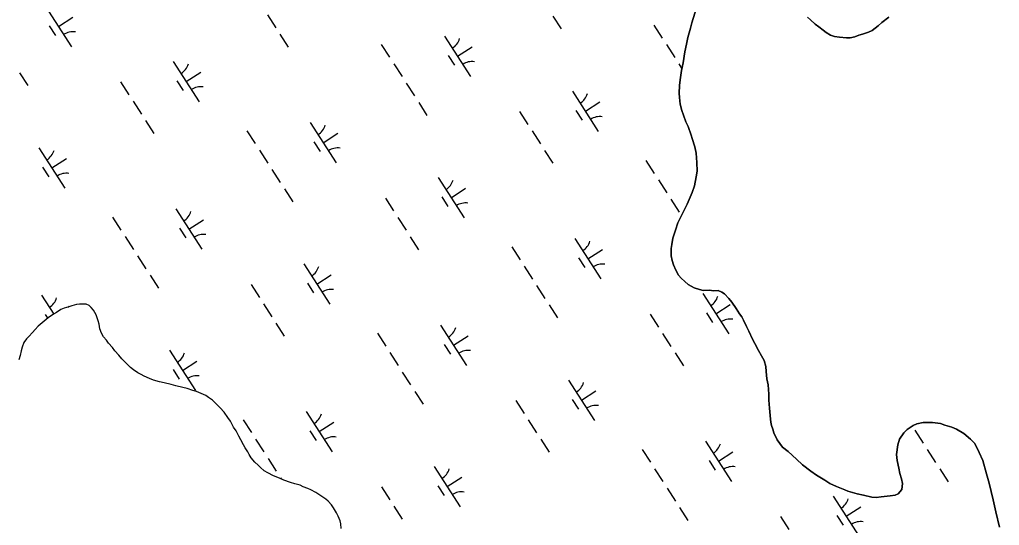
# Model space of a CAD drawing. Extents: x 3937982 to 3958556, y 219448 to 241894.
# Drawn here: x 3951836 to 3952856, y 231520 to 232047 of the extents above; entities that cross this region are included whole.
import ezdxf

# ---------------------------------------------------------------- set-up
doc = ezdxf.new("R2010")
doc.units = 0
doc.layers.add('V-TOPO-SHOR', color=7, linetype='Continuous')
doc.layers.add('V-WETL-SWMP', color=7, linetype='Continuous')

msp = doc.modelspace()

# ---------------------------------------------------------------- linework, layer by layer
at = {"layer": 'V-TOPO-SHOR'}
for points in [[(3952644.847, 231589.043), (3952636.26, 231597.167), (3952630.411, 231601.806), (3952624.937, 231609.169), (3952621.408, 231616.537), (3952620.224, 231620.42), (3952619.04, 231624.301), (3952618.248, 231627.795), (3952617.846, 231630.904), (3952617.441, 231634.789), (3952616.632, 231642.17), (3952616.206, 231650.72), (3952616.179, 231656.938), (3952615.36, 231666.654), (3952614.166, 231672.868), (3952613.355, 231680.638), (3952612.946, 231685.688), (3952611.365, 231691.902), (3952608.62, 231696.942), (3952605.489, 231702.369), (3952601.569, 231709.738), (3952599.218, 231714.393), (3952595.296, 231722.538), (3952592.941, 231727.582), (3952589.803, 231734.174), (3952587.843, 231737.664), (3952585.498, 231740.765), (3952581.978, 231746.19), (3952577.673, 231752.778), (3952574.548, 231756.653), (3952569.862, 231761.296), (3952567.134, 231763.229), (3952563.241, 231764.767), (3952558.575, 231764.747), (3952554.297, 231765.118), (3952547.69, 231765.089), (3952543.801, 231765.849), (3952538.349, 231767.77), (3952532.115, 231771.239), (3952528.605, 231774.334), (3952524.703, 231777.815), (3952521.969, 231780.914), (3952519.225, 231785.954), (3952516.87, 231791.774), (3952515.297, 231796.042), (3952514.496, 231801.093), (3952514.48, 231804.98), (3952514.463, 231808.867), (3952515.223, 231812.756), (3952515.973, 231819.367), (3952519.045, 231827.932), (3952521.345, 231835.327), (3952526.737, 231846.624), (3952530.978, 231854.804), (3952536.367, 231866.877), (3952538.669, 231873.883), (3952540.571, 231883.22), (3952541.323, 231889.441), (3952541.284, 231898.381), (3952540.465, 231908.095), (3952538.882, 231914.695), (3952536.123, 231923.236), (3952535.33, 231926.729), (3952532.183, 231935.657), (3952529.83, 231940.699), (3952527.077, 231947.685), (3952525.502, 231952.342), (3952523.919, 231958.942), (3952523.112, 231965.934), (3952522.705, 231970.598), (3952523.059, 231978.374), (3952523.808, 231984.596), (3952525.322, 231994.32), (3952526.844, 232002.1), (3952528.736, 232013.767), (3952530.258, 232021.55), (3952531.781, 232028.552), (3952534.46, 232038.282), (3952535.992, 232043.73), (3952542.124, 232063.968)], [(3952656.459, 232049.691), (3952659.583, 232046.984), (3952664.266, 232042.339), (3952668.166, 232039.636), (3952672.843, 232036.158), (3952675.963, 232033.84), (3952680.251, 232031.136), (3952684.533, 232029.6), (3952689.59, 232028.845), (3952696.977, 232028.099), (3952700.864, 232028.116), (3952705.523, 232029.304), (3952709.791, 232030.876), (3952713.674, 232032.058), (3952719.886, 232034.028), (3952723.763, 232035.988), (3952729.962, 232040.68), (3952733.835, 232044.195), (3952741.195, 232049.669)], [(3951962.314, 231677.24), (3951959.003, 231679.167), (3951954.325, 231682.258), (3951951.399, 231684.773), (3951945.349, 231690.769), (3951942.226, 231693.866), (3951939.1, 231697.546), (3951934.998, 231702.193), (3951932.457, 231705.679), (3951928.551, 231710.133), (3951926.206, 231713.037), (3951923.275, 231716.717), (3951921.315, 231720.594), (3951919.546, 231725.059), (3951918.555, 231729.913), (3951917.568, 231733.212), (3951915.597, 231739.421), (3951912.855, 231744.464), (3951910.51, 231747.173), (3951908.169, 231749.303), (3951905.249, 231750.843), (3951898.251, 231750.814), (3951894.95, 231750.216), (3951890.098, 231749.029), (3951887.186, 231748.046), (3951882.139, 231746.663), (3951878.647, 231745.092), (3951874.191, 231742.158), (3951871.088, 231740.202), (3951865.663, 231736.29), (3951861.598, 231732.97), (3951855.206, 231727.695), (3951852.112, 231724.379), (3951849.209, 231721.256), (3951845.341, 231717.158), (3951843.02, 231714.428), (3951840.315, 231710.723), (3951838.394, 231705.857), (3951837.438, 231701.963), (3951836.293, 231697.294), (3951834.951, 231692.625)], [(3952170.762, 231517.027), (3952170.547, 231521.69), (3952169.562, 231524.797), (3952167.598, 231529.647), (3952165.834, 231533.137), (3952162.896, 231538.566), (3952160.548, 231541.667), (3952157.231, 231545.345), (3952154.888, 231547.473), (3952150.599, 231550.368), (3952147.48, 231552.492), (3952144.363, 231554.421), (3952139.298, 231557.121), (3952136.183, 231558.468), (3952131.317, 231560.391), (3952128.006, 231561.931), (3952122.364, 231563.656), (3952117.887, 231564.997), (3952110.88, 231567.299), (3952106.401, 231569.222), (3952100.368, 231571.723), (3952094.328, 231574.807), (3952090.626, 231577.124), (3952086.724, 231580.411), (3952084.189, 231582.926), (3952080.869, 231586.215), (3952077.158, 231590.474), (3952074.811, 231593.962), (3952073.439, 231596.678), (3952070.893, 231600.942), (3952069.132, 231604.237), (3952066.193, 231609.279), (3952064.233, 231613.156), (3952061.294, 231618.78), (3952058.753, 231622.462), (3952055.421, 231628.668), (3952052.879, 231632.542), (3952048.967, 231638.162), (3952044.671, 231642.807), (3952039.207, 231648.226), (3952036.669, 231650.546), (3952032.575, 231653.444), (3952029.653, 231655.376), (3952024.977, 231657.688), (3952020.111, 231659.609), (3952016.414, 231660.76), (3952010.381, 231662.677), (3952005.906, 231663.824), (3951998.513, 231665.542), (3951993.843, 231666.881), (3951986.45, 231668.597), (3951981.586, 231669.742), (3951975.36, 231671.659), (3951971.272, 231673.197), (3951965.626, 231675.7), (3951962.314, 231677.24)], [(3952856.211, 231518.436), (3952852.643, 231534.357), (3952849.87, 231546.782), (3952845.518, 231564.256), (3952842.756, 231573.961), (3952838.807, 231587.937), (3952835.274, 231596.084), (3952830.57, 231605.392), (3952826.275, 231610.039), (3952819.253, 231615.839), (3952811.458, 231620.469), (3952806.787, 231622.393), (3952799.391, 231624.692), (3952794.722, 231626.226), (3952786.552, 231627.359), (3952776.837, 231627.316), (3952770.234, 231626.122), (3952766.355, 231624.162), (3952760.154, 231620.246), (3952756.67, 231616.734), (3952752.035, 231610.107), (3952750.506, 231604.27), (3952748.994, 231594.157), (3952749.797, 231587.941), (3952751.388, 231579.786), (3952752.578, 231574.348), (3952754.157, 231568.524), (3952755.343, 231563.867), (3952754.593, 231557.645), (3952750.727, 231552.963), (3952747.622, 231551.784), (3952742.574, 231550.985), (3952736.356, 231550.18), (3952733.249, 231549.779), (3952727.81, 231549.365), (3952723.531, 231549.736), (3952714.584, 231551.64), (3952707.971, 231553.166), (3952698.241, 231555.845), (3952695.126, 231557.387), (3952686.559, 231560.848), (3952679.549, 231563.926), (3952674.482, 231567.404), (3952665.909, 231572.419), (3952659.671, 231576.669), (3952651.092, 231583.239), (3952644.847, 231589.043)]]:
    msp.add_lwpolyline(points, dxfattribs=at)
at = {"layer": 'V-WETL-SWMP'}
for p, q in [((3951862.78, 232060.972), (3951889.843, 232018.929)), ((3952093.901, 232052.125), (3952102.561, 232038.671)), ((3952391.315, 232050.905), (3952399.975, 232037.451)), ((3951866.576, 232040.82), (3951873.071, 232030.729)), ((3951876.312, 232039.951), (3951891.447, 232049.693)), ((3952496.473, 232041.347), (3952505.133, 232027.893)), ((3952106.891, 232031.945), (3952115.551, 232018.491)), ((3952278.343, 232030.013), (3952305.405, 231987.97)), ((3952212.478, 232021.418), (3952221.138, 232007.964)), ((3952509.463, 232021.166), (3952518.123, 232007.712)), ((3952282.139, 232009.86), (3952288.634, 231999.77)), ((3952291.874, 232008.991), (3952307.01, 232018.734)), ((3951995.91, 232003.674), (3952022.972, 231961.63)), ((3952225.468, 232001.237), (3952234.128, 231987.783)), ((3952522.453, 232000.985), (3952525.653, 231996.014)), ((3951835.885, 231991.835), (3951844.545, 231978.381)), ((3952009.441, 231982.652), (3952024.576, 231992.394)), ((3951941.044, 231982.276), (3951949.704, 231968.823)), ((3951999.706, 231983.521), (3952006.201, 231973.431)), ((3952238.458, 231981.056), (3952247.118, 231967.603)), ((3952411.472, 231972.714), (3952438.534, 231930.671)), ((3951954.034, 231962.096), (3951962.693, 231948.642)), ((3952251.448, 231960.876), (3952260.107, 231947.422)), ((3952425.003, 231951.693), (3952440.139, 231961.435)), ((3952356.606, 231951.317), (3952365.266, 231937.863)), ((3952415.268, 231952.562), (3952421.763, 231942.472)), ((3951967.023, 231941.915), (3951975.683, 231928.461)), ((3952138.476, 231939.983), (3952165.538, 231897.94)), ((3952072.611, 231931.388), (3952081.27, 231917.935)), ((3952152.007, 231918.962), (3952167.142, 231928.704)), ((3952369.596, 231931.136), (3952378.256, 231917.683)), ((3952142.272, 231919.831), (3952148.766, 231909.741)), ((3951856.042, 231913.644), (3951883.105, 231871.601)), ((3952085.6, 231911.208), (3952094.26, 231897.754)), ((3952382.586, 231910.956), (3952391.246, 231897.502)), ((3951869.574, 231892.622), (3951884.709, 231902.365)), ((3952488.173, 231900.429), (3952496.833, 231886.975)), ((3951859.838, 231893.492), (3951866.333, 231883.401)), ((3952098.59, 231891.027), (3952107.25, 231877.573)), ((3952271.605, 231882.685), (3952298.667, 231840.642)), ((3952501.163, 231880.248), (3952509.823, 231866.795)), ((3952111.58, 231870.846), (3952120.24, 231857.392)), ((3952285.136, 231861.663), (3952300.272, 231871.406)), ((3952216.739, 231861.288), (3952225.399, 231847.834)), ((3952275.401, 231862.532), (3952281.896, 231852.442)), ((3952514.153, 231860.068), (3952522.813, 231846.614)), ((3951998.608, 231849.954), (3952025.671, 231807.911)), ((3951932.743, 231841.359), (3951941.403, 231827.905)), ((3952012.139, 231828.932), (3952027.275, 231838.675)), ((3952229.729, 231841.107), (3952238.389, 231827.653)), ((3952002.404, 231829.801), (3952008.899, 231819.711)), ((3951945.733, 231821.178), (3951954.393, 231807.724)), ((3952242.719, 231820.926), (3952251.378, 231807.472)), ((3952414.171, 231818.995), (3952441.233, 231776.951)), ((3952348.306, 231810.4), (3952356.966, 231796.946)), ((3952427.702, 231797.973), (3952442.837, 231807.715)), ((3951958.723, 231800.997), (3951967.383, 231787.544)), ((3952417.967, 231798.842), (3952424.462, 231788.752)), ((3952131.738, 231792.655), (3952158.8, 231750.612)), ((3952361.296, 231790.219), (3952369.956, 231776.765)), ((3951971.713, 231780.817), (3951980.373, 231767.363)), ((3952145.269, 231771.634), (3952160.404, 231781.376)), ((3952076.871, 231771.258), (3952085.531, 231757.804)), ((3952135.534, 231772.503), (3952142.028, 231762.413)), ((3952374.285, 231770.038), (3952382.945, 231756.584)), ((3951858.741, 231759.924), (3951871.336, 231740.358)), ((3952547.3, 231761.696), (3952574.362, 231719.653)), ((3951885.949, 231747.706), (3951887.408, 231748.645)), ((3952089.861, 231751.077), (3952098.521, 231737.624)), ((3952387.275, 231749.857), (3952395.935, 231736.404)), ((3952560.831, 231740.674), (3952575.967, 231750.417)), ((3951862.537, 231739.772), (3951865.083, 231735.817)), ((3952492.434, 231740.299), (3952501.094, 231726.845)), ((3952551.096, 231741.544), (3952557.591, 231731.453)), ((3952102.851, 231730.897), (3952111.511, 231717.443)), ((3952274.303, 231728.965), (3952301.366, 231686.922)), ((3952208.438, 231720.37), (3952217.098, 231706.916)), ((3952287.835, 231707.944), (3952302.97, 231717.686)), ((3952505.424, 231720.118), (3952514.084, 231706.664)), ((3952278.099, 231708.813), (3952284.594, 231698.722)), ((3951991.87, 231702.626), (3952018.933, 231660.583)), ((3952221.428, 231700.189), (3952230.088, 231686.736)), ((3952518.414, 231699.937), (3952527.074, 231686.484)), ((3952005.401, 231681.604), (3952020.537, 231691.347)), ((3951995.666, 231682.473), (3952002.161, 231672.383)), ((3952234.418, 231680.009), (3952243.078, 231666.555)), ((3952407.433, 231671.667), (3952434.495, 231629.623)), ((3952247.408, 231659.828), (3952256.068, 231646.374)), ((3952420.964, 231650.645), (3952436.099, 231660.387)), ((3952352.567, 231650.269), (3952361.227, 231636.816)), ((3952411.229, 231651.514), (3952417.724, 231641.424)), ((3952134.436, 231638.936), (3952161.498, 231596.892)), ((3952068.571, 231630.341), (3952077.231, 231616.887)), ((3952147.967, 231617.914), (3952163.103, 231627.656)), ((3952365.556, 231630.089), (3952374.216, 231616.635)), ((3952138.232, 231618.783), (3952144.727, 231608.693)), ((3952768.129, 231619.31), (3952776.789, 231605.856)), ((3952081.561, 231610.16), (3952090.221, 231596.706)), ((3952378.546, 231609.908), (3952387.206, 231596.454)), ((3952549.999, 231607.976), (3952577.061, 231565.933)), ((3952484.134, 231599.381), (3952492.793, 231585.928)), ((3952563.53, 231586.955), (3952578.665, 231596.697)), ((3952781.119, 231599.129), (3952789.779, 231585.676)), ((3952094.551, 231589.979), (3952103.211, 231576.525)), ((3952267.565, 231581.637), (3952294.628, 231539.594)), ((3952553.795, 231587.824), (3952560.289, 231577.734)), ((3952497.123, 231579.201), (3952505.783, 231565.747)), ((3952794.109, 231578.949), (3952802.769, 231565.495)), ((3952107.541, 231569.798), (3952108.488, 231568.327)), ((3952271.361, 231561.485), (3952277.856, 231551.394)), ((3952281.097, 231560.615), (3952296.232, 231570.358)), ((3952212.699, 231560.24), (3952221.359, 231546.786)), ((3952510.113, 231559.02), (3952518.773, 231545.566)), ((3952683.128, 231550.678), (3952710.19, 231508.635)), ((3952225.689, 231540.059), (3952234.349, 231526.605)), ((3952523.103, 231538.839), (3952531.763, 231525.385)), ((3952686.924, 231530.525), (3952693.419, 231520.435)), ((3952696.659, 231529.656), (3952711.794, 231539.399)), ((3952628.262, 231529.281), (3952636.922, 231515.827))]:
    msp.add_line(p, q, dxfattribs=at)
for points in [[(3952542.124, 232063.967), (3952535.992, 232043.729), (3952534.461, 232038.281)], [(3952741.195, 232049.669), (3952733.834, 232044.195), (3952729.962, 232040.68), (3952723.763, 232035.989), (3952719.885, 232034.029), (3952713.674, 232032.059), (3952709.792, 232030.876), (3952705.524, 232029.303), (3952700.864, 232028.116), (3952696.978, 232028.1), (3952689.589, 232028.845), (3952684.533, 232029.601), (3952680.251, 232031.137), (3952675.963, 232033.839), (3952672.844, 232036.158), (3952668.165, 232039.636), (3952664.266, 232042.34), (3952659.582, 232046.984), (3952656.46, 232049.691)], [(3952534.461, 232038.281), (3952531.782, 232028.552), (3952530.257, 232021.549), (3952528.736, 232013.768), (3952526.843, 232002.1), (3952525.322, 231994.319), (3952523.809, 231984.595), (3952523.059, 231978.373), (3952522.704, 231970.598), (3952523.113, 231965.935), (3952523.92, 231958.942), (3952525.503, 231952.341), (3952527.078, 231947.684), (3952529.829, 231940.699), (3952532.183, 231935.656), (3952535.331, 231926.73), (3952536.124, 231923.235), (3952538.882, 231914.696), (3952540.465, 231908.095), (3952541.284, 231898.381), (3952541.323, 231889.442), (3952540.572, 231883.219), (3952538.669, 231873.883), (3952536.367, 231866.876), (3952530.978, 231854.803), (3952526.738, 231846.623), (3952521.345, 231835.327), (3952519.045, 231827.932), (3952515.972, 231819.368), (3952515.223, 231812.757), (3952514.463, 231808.867), (3952514.48, 231804.98), (3952514.496, 231801.093), (3952515.296, 231796.043), (3952516.869, 231791.775), (3952519.226, 231785.954), (3952521.969, 231780.913), (3952524.703, 231777.816), (3952528.605, 231774.334), (3952532.116, 231771.24), (3952538.35, 231767.769), (3952543.8, 231765.849), (3952547.691, 231765.088), (3952554.298, 231765.117), (3952558.575, 231764.746), (3952563.24, 231764.767), (3952567.133, 231763.229), (3952569.862, 231761.297), (3952574.547, 231756.653), (3952577.673, 231752.779), (3952581.977, 231746.19), (3952585.499, 231740.764), (3952587.844, 231737.664), (3952589.803, 231734.175), (3952592.941, 231727.581), (3952595.295, 231722.538), (3952599.217, 231714.392), (3952601.569, 231709.738), (3952605.488, 231702.37), (3952608.621, 231696.942), (3952611.364, 231691.901), (3952612.945, 231685.688), (3952613.356, 231680.637), (3952614.167, 231672.867), (3952615.36, 231666.653), (3952616.179, 231656.939), (3952616.206, 231650.72), (3952616.631, 231642.171), (3952617.441, 231634.789), (3952617.846, 231630.904), (3952618.248, 231627.796), (3952619.041, 231624.302), (3952620.224, 231620.42), (3952621.407, 231616.538), (3952624.937, 231609.168), (3952630.41, 231601.807), (3952636.26, 231597.168), (3952644.847, 231589.042), (3952651.091, 231583.239), (3952659.671, 231576.668), (3952665.908, 231572.419), (3952674.481, 231567.403), (3952679.549, 231563.927), (3952686.559, 231560.848), (3952695.125, 231557.387), (3952698.241, 231555.845), (3952707.97, 231553.167), (3952714.584, 231551.64), (3952723.532, 231549.736), (3952727.809, 231549.365), (3952733.249, 231549.778), (3952736.357, 231550.18), (3952742.573, 231550.984), (3952747.622, 231551.783), (3952750.727, 231552.963), (3952754.593, 231557.644), (3952755.344, 231563.866), (3952754.158, 231568.525), (3952752.578, 231574.349), (3952751.388, 231579.785), (3952749.798, 231587.941)], [(3951887.186, 231748.045), (3951882.139, 231746.663), (3951878.647, 231745.093), (3951874.19, 231742.158), (3951871.089, 231740.202), (3951865.664, 231736.291), (3951861.597, 231732.97), (3951855.207, 231727.695), (3951852.112, 231724.378), (3951849.21, 231721.256), (3951845.341, 231717.158), (3951843.02, 231714.427), (3951840.315, 231710.722), (3951838.393, 231705.856), (3951837.438, 231701.964), (3951836.292, 231697.295), (3951834.952, 231692.625)], [(3952170.762, 231517.028), (3952170.547, 231521.691), (3952169.562, 231524.797), (3952167.598, 231529.647), (3952165.834, 231533.137), (3952162.895, 231538.566), (3952160.549, 231541.666), (3952157.23, 231545.344), (3952154.888, 231547.472), (3952150.6, 231550.368), (3952147.481, 231552.492), (3952144.364, 231554.422), (3952139.299, 231557.121), (3952136.184, 231558.468), (3952131.317, 231560.391), (3952128.006, 231561.931), (3952122.363, 231563.656), (3952117.887, 231564.997), (3952110.881, 231567.299), (3952106.402, 231569.223), (3952100.367, 231571.723), (3952094.329, 231574.807), (3952090.626, 231577.123), (3952086.725, 231580.41), (3952084.188, 231582.925), (3952080.87, 231586.215), (3952077.159, 231590.475), (3952074.812, 231593.963), (3952073.439, 231596.678), (3952070.894, 231600.942), (3952069.131, 231604.238), (3952066.194, 231609.279), (3952064.234, 231613.157), (3952061.294, 231618.78), (3952058.752, 231622.462), (3952055.421, 231628.667), (3952052.878, 231632.543), (3952048.967, 231638.162), (3952044.671, 231642.807), (3952039.206, 231648.225), (3952036.67, 231650.547), (3952032.576, 231653.444), (3952029.652, 231655.375), (3952024.978, 231657.687), (3952020.111, 231659.609), (3952016.414, 231660.759), (3952010.381, 231662.677), (3952005.906, 231663.823), (3951998.513, 231665.541), (3951993.843, 231666.881), (3951986.451, 231668.598), (3951981.587, 231669.743), (3951975.36, 231671.66), (3951971.272, 231673.197), (3951965.625, 231675.699), (3951962.315, 231677.239), (3951959.002, 231679.168), (3951954.325, 231682.258), (3951951.399, 231684.772), (3951945.348, 231690.77), (3951942.225, 231693.866), (3951939.1, 231697.545), (3951934.998, 231702.192), (3951932.457, 231705.679), (3951928.551, 231710.132), (3951926.206, 231713.037), (3951923.275, 231716.717), (3951921.315, 231720.595), (3951919.546, 231725.058), (3951918.554, 231729.912), (3951917.568, 231733.212), (3951915.597, 231739.422), (3951912.855, 231744.463), (3951910.511, 231747.174), (3951908.17, 231749.302), (3951905.248, 231750.844), (3951898.251, 231750.814), (3951894.95, 231750.216), (3951890.097, 231749.029), (3951887.186, 231748.045)], [(3952749.798, 231587.941), (3952748.994, 231594.156), (3952750.505, 231604.269), (3952752.035, 231610.106), (3952756.67, 231616.734), (3952760.153, 231620.247), (3952766.355, 231624.161), (3952770.234, 231626.121), (3952776.836, 231627.316), (3952786.553, 231627.358), (3952794.721, 231626.227), (3952799.392, 231624.692), (3952806.787, 231622.392), (3952811.459, 231620.469), (3952819.253, 231615.838), (3952826.275, 231610.038), (3952830.571, 231605.392), (3952835.275, 231596.084), (3952838.808, 231587.937), (3952842.756, 231573.961), (3952845.519, 231564.256), (3952849.87, 231546.783), (3952852.644, 231534.357), (3952856.211, 231518.436)]]:
    msp.add_lwpolyline(points, dxfattribs=at)
for centre, start, end in [((3951891.461, 232016.853), 81.996677, 123.540335), ((3952277.124, 232032.346), 301.99668, 343.540338), ((3951994.69, 232006.006), 301.99668, 343.540338), ((3952307.024, 231985.894), 81.996677, 123.540335), ((3952024.59, 231959.555), 81.996677, 123.540335), ((3952410.253, 231975.047), 301.99668, 343.540338), ((3952440.153, 231928.595), 81.996677, 123.540335), ((3952137.256, 231942.316), 301.99668, 343.540338), ((3951854.823, 231915.977), 301.99668, 343.540338), ((3952167.156, 231895.864), 81.996677, 123.540335), ((3951884.723, 231869.525), 81.996677, 123.540335), ((3952270.386, 231885.018), 301.99668, 343.540338), ((3951997.389, 231852.287), 301.99668, 343.540338), ((3952300.286, 231838.566), 81.996677, 123.540335), ((3952027.289, 231805.835), 81.996677, 123.540335), ((3952412.951, 231821.327), 301.99668, 343.540338), ((3952130.518, 231794.988), 301.99668, 343.540338), ((3952442.851, 231774.876), 81.996677, 123.540335), ((3952160.418, 231748.536), 81.996677, 123.540335), ((3951857.522, 231762.257), 301.99668, 343.540338), ((3952546.081, 231764.029), 301.99668, 343.540338), ((3952575.981, 231717.577), 81.996677, 123.540335), ((3952273.084, 231731.298), 301.99668, 343.540338), ((3951990.651, 231704.959), 301.99668, 343.540338), ((3952302.984, 231684.846), 81.996677, 123.540335), ((3952020.551, 231658.507), 81.996677, 123.540335), ((3952406.213, 231673.999), 301.99668, 343.540338), ((3952436.113, 231627.548), 81.996677, 123.540335), ((3952133.217, 231641.268), 301.99668, 343.540338), ((3952163.117, 231594.817), 81.996677, 123.540335), ((3952548.779, 231610.309), 301.99668, 343.540338), ((3952578.679, 231563.857), 81.996677, 123.540335), ((3952266.346, 231583.97), 301.99668, 343.540338), ((3952296.246, 231537.518), 81.996677, 123.540335), ((3952681.909, 231553.011), 301.99668, 343.540338), ((3952711.809, 231506.559), 81.996677, 123.540335)]:
    msp.add_arc(centre, 17.623, start, end, dxfattribs=at)

doc.saveas('drawing.dxf')
